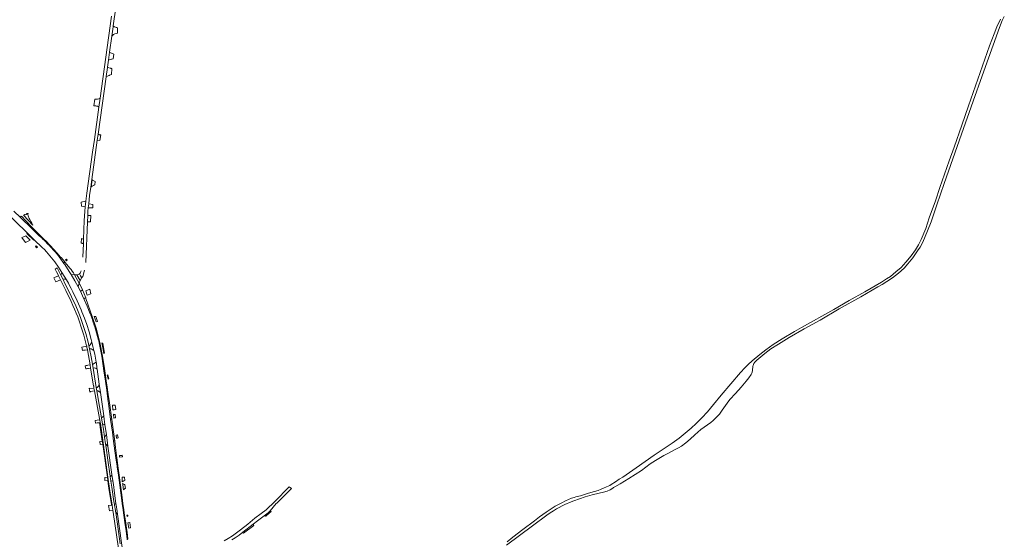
# Model space of a CAD drawing. Header units: metres. Extents: x 166325 to 190320, y 381923 to 404576.
# Tile 477 of 656: x 168393 to 169405, y 393663 to 394197. Entities that reach past the tile are written whole.
import ezdxf

# ---------------------------------------------------------------- set-up
doc = ezdxf.new("R2010")
doc.units = ezdxf.units.M
for name, color, linetype, lineweight in [('B-WE-OG-WATER_BEEK-GV', 8, 'Continuous', 18), ('B-WE-VH-VERHARDING_ASFALT-GV', 8, 'Continuous', 18), ('B-WE-VH-VERHARDING_BETON-GV', 8, 'Continuous', 18), ('B-WE-VH-VERHARDING_BETONSTRAATSTEEN-GV', 8, 'Continuous', 18), ('B-WE-VH-VERHARDING_HALFVERHARDING-GV', 8, 'Continuous', 18), ('B-WE-VH-VERHARDING_STRAATBAKSTEEN-GV', 8, 'Continuous', 18)]:
    doc.layers.add(name, color=color, linetype=linetype, lineweight=lineweight)

msp = doc.modelspace()

# ---------------------------------------------------------------- linework, layer by layer
at = {"layer": 'B-WE-OG-WATER_BEEK-GV', "flags": 128}
for points in [[(168893.489, 393656.613), (168920.061, 393676.515), (168934.664, 393687.591), (168938.318, 393690.069), (168941.597, 393692.166), (168944.821, 393694.013), (168953.422, 393698.491), (168959.806, 393701.164), (168962.691, 393702.34), (168974.238, 393706.432), (168981.51, 393708.507), (168988.574, 393710.203), (168993.071, 393711.109), (168996.828, 393712.084), (168999.952, 393713.6), (169002.505, 393715.456), (169003.414, 393716.114), (169004.785, 393716.839), (169010.274, 393719.633), (169019.239, 393725.123), (169031.958, 393733.436), (169041.101, 393740.195), (169046.567, 393743.897), (169055.146, 393748.91), (169059.146, 393751.002), (169066.111, 393754.8), (169070.035, 393756.788), (169073.223, 393758.666), (169077.788, 393761.799), (169082.156, 393765.557), (169086.864, 393770.178), (169093.057, 393775.725), (169096.394, 393778.165), (169103.199, 393782.951), (169105.711, 393784.973), (169109.222, 393788.437), (169112.097, 393791.247), (169115.007, 393795.514), (169120.01, 393802.604), (169123.019, 393806.444), (169128.622, 393812.604), (169134.627, 393819.013), (169139.762, 393825.264), (169142.552, 393828.613), (169144.885, 393832.182), (169145.518, 393833.449), (169145.796, 393834.743), (169146.017, 393836.163), (169146.601, 393840.916), (169146.688, 393841.349), (169146.705, 393841.438), (169146.723, 393841.526), (169147.649, 393843.537), (169148.524, 393844.797), (169150.561, 393846.808), (169158.951, 393853.706), (169164.942, 393858.54), (169172.786, 393863.455), (169183.818, 393870.245), (169199.115, 393879.104), (169215.54, 393888.052), (169235.248, 393899.536), (169257.295, 393911.933), (169275.047, 393922.217), (169279.449, 393924.649), (169284.263, 393927.637), (169290.108, 393931.65), (169296.056, 393936.516), (169301.971, 393941.606), (169305.865, 393945.943), (169310.893, 393952.158), (169315.769, 393959.151), (169318.45, 393963.196), (169321.308, 393968.372), (169326.126, 393979.922), (169329.556, 393989.253), (169335.516, 394006.527), (169343.004, 394028.439), (169360.972, 394079.132), (169372.819, 394113.137), (169381.997, 394139.368), (169399.808, 394189.049), (169402.714, 394195.981), (169404.873, 394200.217)], [(169400.888, 394197.485), (169397.229, 394189.72), (169394.314, 394182.329), (169389.616, 394169.959), (169367.968, 394108.262), (169361.292, 394088.6), (169353.348, 394065.898), (169348.347, 394051.961), (169338.683, 394024.365), (169334.149, 394010.876), (169327.839, 393993.133), (169324.106, 393982.235), (169319.458, 393970.824), (169316.845, 393965.532), (169313.709, 393960.431), (169309.012, 393954.035), (169303.74, 393947.67), (169298.774, 393942.338), (169293.581, 393937.773), (169287.835, 393933.089), (169283.924, 393930.424), (169278.663, 393927.105), (169261.602, 393917.302), (169245.571, 393908.259), (169229.637, 393899.078), (169196.48, 393880.414), (169189.39, 393876.332), (169176.528, 393868.78), (169167.494, 393863.158), (169159.918, 393857.712), (169153.821, 393852.824), (169145.77, 393846.204), (169141.534, 393842.388), (169138.157, 393839.192), (169133.69, 393834.352), (169114.054, 393810.93), (169106.066, 393801.275), (169099.839, 393793.895), (169094.151, 393787.773), (169088.26, 393781.735), (169083.27, 393777.086), (169074.827, 393770.028), (169070.663, 393766.755), (169063.565, 393761.683), (169054.501, 393755.486), (169045.256, 393749.224), (169026.714, 393736.275), (169012.89, 393726.717), (169009.214, 393724.679), (169005.355, 393721.771), (169000.965, 393718.998), (168999.582, 393718.158), (168996.078, 393716.728), (168993.084, 393715.303), (168990.703, 393714.269), (168987.459, 393713.071), (168983.978, 393711.863), (168977.682, 393710.088), (168969.526, 393707.618), (168964.719, 393706.331), (168963.012, 393705.813), (168960.215, 393704.895), (168957.184, 393703.669), (168954.057, 393702.218), (168950.277, 393700.404), (168946.709, 393698.561), (168943.379, 393696.729), (168940.34, 393694.814), (168934.059, 393690.603), (168927.216, 393685.736), (168922.156, 393681.79), (168910.25, 393672.804), (168899.919, 393664.941), (168894.016, 393660.183)]]:
    msp.add_lwpolyline(points, dxfattribs=at)
at = {"layer": 'B-WE-VH-VERHARDING_ASFALT-GV', "flags": 128}
for points in [[(168461.209, 393947.481), (168462.879, 393989.009), (168463.13, 393995.24), (168463.124, 393995.801), (168463.179, 393997.919), (168463.359, 394000.031), (168463.735, 394003.537), (168464.162, 394007.527), (168465.083, 394016.114), (168466.215, 394024.78), (168467.288, 394032.572), (168472.936, 394072.963), (168473.825, 394079.318), (168482.006, 394138.256), (168482.043, 394138.522), (168483.348, 394147.954), (168483.367, 394148.093), (168484.386, 394155.453), (168485.489, 394163.426), (168487.787, 394180.036), (168489.128, 394189.731), (168489.253, 394190.635), (168491.872, 394209.559)], [(168487.555, 394200.657), (168475.79, 394116.258), (168474.509, 394107.066), (168469.903, 394073.922), (168468.103, 394060.821), (168462.302, 394018.591), (168461.298, 394010.473), (168460.894, 394007.212), (168460.644, 394004.554), (168460.188, 393999.706), (168459.622, 393990.542), (168458.91, 393971.285), (168458.746, 393966.851), (168458.223, 393952.712)], [(168350.383, 394026.533), (168400.953, 393977.682), (168408.222, 393970.66), (168416.254, 393962.901), (168418.557, 393960.627), (168420.713, 393958.213), (168429.215, 393948.146), (168433.01, 393942.623), (168436.659, 393937.002), (168438.953, 393933.296), (168441.182, 393929.551), (168443.197, 393926.039), (168444.472, 393923.746), (168446.237, 393920.479), (168447.954, 393917.186), (168452.314, 393908.003), (168456.359, 393898.677), (168457.213, 393896.59), (168459.734, 393890.144), (168462.103, 393883.64), (168464.616, 393875.902), (168466.773, 393868.057), (168467.46, 393865.314), (168468.47, 393861.081), (168469.424, 393856.836), (168470.253, 393852.923), (168471.033, 393849), (168471.793, 393844.985), (168471.974, 393844.028), (168472.563, 393839.002), (168472.762, 393837.591), (168474.926, 393822.257), (168476.119, 393813.802), (168479.509, 393789.781), (168479.565, 393789.384), (168480.849, 393780.286), (168482.242, 393770.414), (168483.899, 393758.672)], [(168465.698, 393894.568), (168462.566, 393902.351), (168459.458, 393909.441), (168459.198, 393910.035), (168455.178, 393918.461), (168453.231, 393922.295), (168449.708, 393928.613), (168446.184, 393934.93), (168444.147, 393938.197), (168439.432, 393945.124), (168438.488, 393946.465), (168434.76, 393951.759), (168434.475, 393952.164), (168432.015, 393955.426), (168429.294, 393958.779), (168424.302, 393964.153), (168424.068, 393964.391), (168422.276, 393966.21), (168418.877, 393969.661), (168416.346, 393972.01), (168415.8, 393972.516), (168413.339, 393974.875), (168412.322, 393975.85), (168407.9, 393980.09), (168405.281, 393982.624), (168394.241, 393993.303), (168393.893, 393993.64), (168387.319, 394000)], [(168454.654, 393935.603), (168455.736, 393933.758), (168456.818, 393931.913), (168456.895, 393931.781), (168458.003, 393933.094), (168459.87, 393939.378)], [(168503.719, 393662.254), (168503.652, 393662.773), (168503.594, 393663.194), (168502.139, 393673.745), (168501.318, 393679.702), (168500.544, 393685.317), (168500.266, 393687.33), (168499.107, 393695.739), (168498.936, 393696.979), (168497.754, 393705.554), (168494.578, 393728.591), (168493.388, 393737.221), (168493.267, 393738.101), (168492.1, 393746.564), (168491.79, 393748.812), (168489.754, 393763.583), (168488.467, 393772.912), (168486.659, 393786.026), (168484.35, 393802.777), (168484.163, 393804.133), (168482.747, 393816.047), (168481.323, 393825.458), (168480.121, 393833.394), (168477.461, 393850.968), (168474.925, 393864.752)], [(168483.899, 393758.672), (168488.011, 393729.535), (168488.926, 393722.769), (168489.166, 393720.99), (168489.786, 393716.314), (168490.252, 393712.803), (168492.071, 393699.661), (168492.258, 393698.308), (168493.24, 393691.215), (168493.619, 393688.475), (168497.698, 393659.025), (168498.468, 393654.253), (168499.029, 393651.146), (168499.633, 393648.047), (168500.411, 393644.42), (168500.663, 393643.245), (168500.905, 393642.227), (168504.671, 393643.122), (168507.119, 393643.704)], [(168611.152, 393662.082), (168614.677, 393664.39), (168618.649, 393667.159), (168622.48, 393670.057), (168633.06, 393678.236), (168637.588, 393681.737), (168644.269, 393686.822), (168645.887, 393688.053), (168648.562, 393690.09), (168650.578, 393692.148), (168656.878, 393699.452), (168657.373, 393699.947), (168660.688, 393703.301), (168663.224, 393705.574), (168669.834, 393712.29), (168672.391, 393715.002), (168670.029, 393716.87), (168655.504, 393701.466), (168646.527, 393693.016), (168641.295, 393689.351), (168634.958, 393684.452), (168627.463, 393678.37), (168620.014, 393672.454), (168611.806, 393666.384), (168607.384, 393663.565), (168603.253, 393661.262)]]:
    msp.add_lwpolyline(points, dxfattribs=at)
for points in [[(168493.821, 394188.006), (168493.805, 394188.56), (168492.917, 394188.795), (168492.318, 394188.954), (168491.645, 394189.133), (168490.75, 394189.528), (168489.619, 394190.364), (168489.253, 394190.635), (168489.128, 394189.731), (168487.787, 394180.036), (168488.243, 394180.415), (168489.741, 394181.658), (168491.049, 394182.295), (168493.55, 394183.147)], [(168461.298, 394010.473), (168460.885, 394010.39), (168456.439, 394009.502), (168456.844, 394005.241), (168460.249, 394004.625), (168460.644, 394004.554), (168460.894, 394007.212)]]:
    msp.add_lwpolyline(points, close=True, dxfattribs=at)
at = {"layer": 'B-WE-VH-VERHARDING_ASFALT-GV'}
msp.add_lwpolyline([(168456.353, 393938.894, -0.13150419), (168454.654, 393935.603)], format="xyb", dxfattribs=at)
at = {"layer": 'B-WE-VH-VERHARDING_BETON-GV', "flags": 128}
for points in [[(168406.047, 393983.36), (168399.243, 393990.483), (168395.242, 393994.512), (168395.089, 393994.673), (168394.769, 393995.01), (168394.321, 393994.63), (168394.169, 393994.419), (168394.094, 393994.255), (168394.077, 393994.088), (168394.241, 393993.303), (168405.281, 393982.624)], [(168412.322, 393975.85), (168413.339, 393974.875), (168415.8, 393972.516), (168416.346, 393972.01)], [(168416.841, 393972.507), (168416.301, 393973.018), (168413.896, 393975.353), (168412.84, 393976.4)], [(168424.068, 393964.391), (168424.302, 393964.153), (168429.294, 393958.779), (168432.015, 393955.426), (168434.475, 393952.164), (168434.76, 393951.759)], [(168434.76, 393951.759), (168435.072, 393951.806), (168435.362, 393951.929), (168435.612, 393952.122), (168435.774, 393952.32), (168435.222, 393952.973), (168431.64, 393957.078), (168428.004, 393961.135), (168424.899, 393964.513), (168424.542, 393964.893)], [(168480.403, 393767.89), (168479.259, 393775.885), (168478.366, 393781.478), (168477.416, 393787.423), (168477.365, 393787.714), (168475.357, 393799.175), (168472.423, 393815.486), (168471.857, 393818.964), (168468.624, 393838.847), (168468.044, 393842.413), (168467.985, 393842.775), (168466.591, 393850.491), (168465.107, 393858.443), (168464.404, 393861.852), (168463.622, 393865.496), (168461.221, 393874.377), (168459.557, 393879.594), (168455.797, 393890.688), (168453.969, 393895.372), (168453.286, 393897.12), (168450.776, 393902.9), (168441.92, 393921.405), (168439.575, 393925.793), (168437.748, 393929.907), (168437.807, 393929.94), (168437.549, 393930.471), (168435.646, 393934.384), (168432.052, 393941.247), (168431.763, 393941.773), (168429.528, 393940.533), (168431.057, 393937.779), (168433.141, 393933.854), (168433.202, 393933.73), (168435.171, 393929.678), (168440.561, 393918.591)], [(168454.37, 393887.388), (168456.828, 393879.979), (168459.142, 393872.523), (168461.915, 393861.788), (168461.97, 393861.576), (168462.062, 393861.196), (168462.336, 393860.057), (168462.736, 393857.784), (168462.752, 393857.69), (168465.462, 393841.981), (168466.017, 393838.765), (168469.19, 393820.372), (168469.225, 393820.168), (168469.504, 393818.549), (168469.559, 393818.232), (168470.049, 393815.392), (168475.192, 393787.076), (168475.476, 393785.515), (168475.969, 393782.796), (168476.072, 393782.231), (168483.914, 393726.563), (168485.962, 393712.593), (168488.202, 393698), (168489.046, 393692.501), (168489.334, 393690.623), (168494.593, 393653.474)], [(168496.278, 393658.158), (168493.708, 393678.223), (168491.93, 393690.219), (168491.811, 393691.026), (168491.558, 393692.474), (168490.627, 393697.803), (168490.475, 393698.673), (168489.951, 393701.671), (168487.779, 393716.452), (168486.905, 393722.405), (168486.859, 393722.715), (168486.263, 393726.87), (168486.172, 393727.504), (168486.145, 393727.69), (168483.874, 393744.204), (168481.895, 393757.21), (168481.377, 393760.931), (168480.403, 393767.89)]]:
    msp.add_lwpolyline(points, dxfattribs=at)
at = {"layer": 'B-WE-VH-VERHARDING_BETON-GV'}
for points in [[(168412.84, 393976.4, 0.66855648), (168412.322, 393975.85)], [(168440.561, 393918.591, -0.02746212), (168454.37, 393887.388)]]:
    msp.add_lwpolyline(points, format="xyb", dxfattribs=at)
at = {"layer": 'B-WE-VH-VERHARDING_BETONSTRAATSTEEN-GV', "flags": 128}
for points in [[(168488.053, 394146.639), (168487.254, 394146.825), (168486.74, 394146.945), (168486.033, 394147.109), (168483.751, 394147.951), (168483.367, 394148.093), (168483.348, 394147.954), (168482.043, 394138.522), (168482.468, 394138.676), (168485.089, 394139.626), (168485.461, 394139.794), (168486.457, 394140.244), (168487.531, 394140.729)], [(168475.79, 394116.258), (168475.339, 394115.921), (168474.682, 394115.428), (168473.226, 394115.363), (168472.893, 394115.342), (168472.219, 394115.299), (168471.385, 394115.246), (168470.569, 394115.194), (168469.38, 394108.399), (168470.496, 394108.309), (168471.335, 394108.241), (168472.254, 394108.167), (168473.321, 394108.024), (168474.146, 394107.359), (168474.509, 394107.066)], [(168470.714, 394030.616), (168468.87, 394031.508), (168468.103, 394032.066), (168467.659, 394032.341), (168466.663, 394025.124), (168467.609, 394025.85), (168468.901, 394026.476), (168469.281, 394026.629), (168469.502, 394026.718), (168470.364, 394027.065)], [(168468.428, 394007.03), (168464.56, 394007.481), (168464.162, 394007.527), (168463.735, 394003.537), (168464.138, 394003.539), (168468.244, 394003.562)], [(168398.435, 393996.618), (168397.622, 393996.088), (168397.133, 393995.983), (168406.706, 393985.714), (168405.604, 393987.615), (168404.651, 393989.417), (168403.694, 393991.46), (168403.102, 393992.704), (168401.783, 393995.143), (168401.706, 393996.663), (168401.834, 393997.567), (168400.28, 393997.836), (168400.407, 393997.404), (168399.877, 393996.746), (168399.224, 393996.37)], [(168466.327, 393995.621), (168463.524, 393995.779), (168463.124, 393995.801), (168463.13, 393995.24), (168462.879, 393989.009), (168463.28, 393989.014), (168465.889, 393989.046)], [(168400.953, 393977.682), (168400.436, 393977.08), (168407.818, 393970.117), (168408.222, 393970.66)], [(168435.774, 393952.32), (168435.612, 393952.122), (168435.362, 393951.929), (168435.072, 393951.806), (168434.76, 393951.759), (168438.488, 393946.465), (168438.843, 393947.265), (168439.516, 393947.893)], [(168433.202, 393933.73), (168429.11, 393931.817), (168428.393, 393931.482), (168430.483, 393927.566), (168435.171, 393929.678)], [(168436.659, 393937.002), (168435.646, 393934.384), (168437.549, 393930.471), (168439.289, 393930.331), (168440.388, 393930.102), (168441.182, 393929.551), (168438.953, 393933.296)], [(168446.184, 393934.93), (168449.708, 393928.613), (168453.231, 393922.295), (168454.402, 393926.018), (168449.471, 393934.816)], [(168455.289, 393928.874), (168451.972, 393934.728), (168449.471, 393934.816), (168454.402, 393926.018)], [(168452.703, 393934.702), (168451.972, 393934.728), (168455.289, 393928.874), (168456.895, 393931.781), (168456.818, 393931.913), (168455.736, 393933.758), (168454.654, 393935.603)], [(168457.716, 393919.263), (168457.649, 393919.097), (168457.459, 393918.787), (168457.206, 393918.526), (168456.903, 393918.326), (168456.563, 393918.197), (168456.203, 393918.146), (168455.841, 393918.174), (168455.494, 393918.281), (168455.178, 393918.461), (168459.198, 393910.035), (168459.458, 393909.441), (168459.421, 393909.717), (168459.464, 393909.993), (168459.583, 393910.245), (168459.769, 393910.454), (168459.916, 393910.556), (168461.025, 393910.843)], [(168466.254, 393915.273), (168465.406, 393919.852), (168461.081, 393918.263), (168462.679, 393913.871)], [(168471.59, 393891.96), (168470.411, 393891.959), (168469.881, 393891.959), (168471.799, 393886.487), (168473.037, 393886.786)], [(168460.483, 393857.346), (168462.752, 393857.69), (168462.736, 393857.784), (168462.336, 393860.057), (168462.062, 393861.196), (168457.12, 393860.432), (168457.74, 393856.931), (168458.639, 393857.067), (168459.903, 393857.259)], [(168469.424, 393856.836), (168468.47, 393861.081), (168467.46, 393865.314), (168465.704, 393862.651), (168465.187, 393862.102), (168464.404, 393861.852), (168465.107, 393858.443), (168466.164, 393858.563), (168466.621, 393858.43), (168467.845, 393857.929)], [(168478.676, 393864.192), (168477.748, 393864.802), (168478.765, 393859.5), (168479.712, 393853.617), (168480.366, 393853.99)], [(168463.919, 393838.425), (168466.017, 393838.765), (168465.462, 393841.981), (168463.33, 393841.635), (168462.519, 393841.503), (168461.382, 393841.319), (168460.511, 393841.177), (168461.076, 393837.963), (168461.943, 393838.104), (168463.051, 393838.284)], [(168468.044, 393842.413), (168468.624, 393838.847), (168469.971, 393839.006), (168471.129, 393838.707), (168471.881, 393838.348), (168472.762, 393837.591), (168472.563, 393839.002), (168471.974, 393844.028), (168471.793, 393844.985)], [(168480.888, 393833.558), (168480.8, 393833.394), (168480.652, 393833.279), (168480.47, 393833.235), (168480.288, 393833.269), (168480.138, 393833.375), (168480.121, 393833.394), (168481.323, 393825.458), (168481.355, 393825.518), (168481.485, 393825.649), (168481.658, 393825.714), (168481.842, 393825.7), (168482.003, 393825.61)], [(168482.938, 393831.655), (168483.948, 393827.455), (168484.728, 393827.563), (168483.821, 393831.928)], [(168474.926, 393822.257), (168474.103, 393820.134), (168472.945, 393818.975), (168471.857, 393818.964), (168472.423, 393815.486), (168473.654, 393815.566), (168476.119, 393813.802)], [(168465.218, 393813.939), (168465.83, 393814.859), (168470.049, 393815.392), (168469.559, 393818.232), (168465.358, 393817.749), (168464.615, 393818.079)], [(168490.156, 393795.866), (168491.95, 393796.1), (168491.477, 393800.792), (168490.647, 393800.766), (168488.415, 393800.697), (168488.896, 393795.701)], [(168480.849, 393780.286), (168479.565, 393789.384), (168479.509, 393789.781), (168478.248, 393788.162), (168477.365, 393787.714), (168477.416, 393787.423), (168478.366, 393781.478)], [(168472.708, 393782.342), (168475.235, 393782.663), (168475.969, 393782.796), (168475.476, 393785.515), (168474.735, 393785.414), (168470.764, 393784.871), (168471.089, 393782.137)], [(168483.791, 393722.983), (168484.572, 393717.436), (168484.907, 393715.249), (168487.468, 393698.53), (168487.565, 393697.898), (168488.202, 393698), (168485.962, 393712.593), (168483.914, 393726.563), (168476.072, 393782.231), (168475.969, 393782.796), (168475.235, 393782.663), (168475.572, 393780.806), (168476.36, 393775.799), (168478.057, 393763.741), (168478.503, 393760.568), (168483.28, 393726.614), (168483.706, 393723.589)], [(168482.242, 393770.414), (168480.403, 393767.89), (168481.377, 393760.931), (168483.899, 393758.672)], [(168492.834, 393766.779), (168493.859, 393766.882), (168494.31, 393766.927), (168493.861, 393770.137), (168493.496, 393770.09), (168492.424, 393769.951)], [(168478.057, 393763.741), (168475.655, 393763.402), (168476.047, 393760.2), (168478.503, 393760.568)], [(168497.956, 393749.011), (168495.595, 393748.752), (168495.811, 393747.129), (168498.064, 393747.472), (168498.809, 393747.586), (168498.663, 393749.089)], [(168488.011, 393729.535), (168487.325, 393728.03), (168486.263, 393726.87), (168486.859, 393722.715), (168486.905, 393722.405), (168488.926, 393722.769)], [(168483.28, 393726.614), (168480.527, 393726.272), (168480.769, 393723.062), (168483.706, 393723.589)], [(168500.942, 393726.755), (168498.438, 393726.781), (168498.647, 393721.784), (168500.278, 393722.714), (168501.336, 393723.317)], [(168492.258, 393698.308), (168492.071, 393699.661), (168490.475, 393698.673), (168490.627, 393697.803), (168491.558, 393692.474), (168491.811, 393691.026), (168491.93, 393690.219), (168493.619, 393688.475), (168493.24, 393691.215)], [(168485.316, 393692.101), (168489.046, 393692.501), (168488.202, 393698), (168487.565, 393697.898), (168484.589, 393697.422)], [(168651.568, 393691.301), (168650.578, 393692.148), (168648.562, 393690.09), (168645.887, 393688.053), (168644.269, 393686.822), (168644.754, 393686.856), (168645.237, 393686.81), (168645.707, 393686.686), (168646.106, 393686.511), (168646.899, 393687.387)], [(168622.959, 393669.266), (168623.078, 393669.07), (168633.702, 393677.105), (168633.265, 393677.875), (168633.06, 393678.236), (168622.48, 393670.057)]]:
    msp.add_lwpolyline(points, close=True, dxfattribs=at)
at = {"layer": 'B-WE-VH-VERHARDING_BETONSTRAATSTEEN-GV'}
for points in [[(168406.047, 393983.36, -0.50198345), (168405.281, 393982.624)], [(168416.841, 393972.507, -0.29435826), (168416.346, 393972.01)], [(168424.068, 393964.391, -0.64548964), (168424.542, 393964.893)], [(168467.713, 393891.817, -0.39390676), (168466.82, 393891.503)], [(168466.82, 393891.503, -0.01132249), (168470.776, 393879.662)], [(168491.217, 393791.125, -0.14768893), (168489.511, 393791.465)], [(168486.659, 393786.026, -0.70063437), (168487.758, 393786.096)], [(168490.107, 393787.358, -0.15513636), (168491.622, 393787.647)], [(168489.641, 393773.116, -0.62527861), (168488.467, 393772.912)], [(168489.754, 393763.583, -0.50470912), (168490.901, 393763.8)], [(168492.732, 393748.857, -0.75266054), (168491.79, 393748.812)], [(168501.036, 393687.379, -0.51047184), (168500.266, 393687.33)], [(168500.544, 393685.317, -0.52821275), (168501.341, 393685.41)], [(168502.098, 393679.764, -0.72299333), (168501.318, 393679.702)], [(168502.139, 393673.745, -0.640444), (168502.968, 393673.866)]]:
    msp.add_lwpolyline(points, format="xyb", dxfattribs=at)
at = {"layer": 'B-WE-VH-VERHARDING_BETONSTRAATSTEEN-GV', "flags": 128}
for points in [[(168405.281, 393982.624), (168407.9, 393980.09), (168412.322, 393975.85)], [(168412.84, 393976.4), (168410.094, 393979.123), (168408.804, 393980.474), (168406.047, 393983.36)], [(168416.346, 393972.01), (168418.877, 393969.661), (168422.276, 393966.21), (168424.068, 393964.391)], [(168421.757, 393967.856), (168416.841, 393972.507)], [(168424.542, 393964.893), (168422.536, 393967.027), (168421.757, 393967.856)], [(168471.808, 393879.952), (168467.713, 393891.817)], [(168474.925, 393864.752), (168477.461, 393850.968), (168477.583, 393851.084), (168477.792, 393851.191), (168478.025, 393851.225), (168478.257, 393851.182), (168475.574, 393864.922)], [(168484.35, 393802.777), (168486.659, 393786.026)], [(168487.758, 393786.096), (168485.403, 393802.946)], [(168489.511, 393791.465), (168490.107, 393787.358)], [(168491.622, 393787.647), (168491.217, 393791.125)], [(168488.467, 393772.912), (168489.754, 393763.583)], [(168490.901, 393763.8), (168489.641, 393773.116)], [(168491.79, 393748.812), (168492.1, 393746.564)], [(168492.963, 393746.913), (168492.732, 393748.857)], [(168494.578, 393728.591), (168497.754, 393705.554)], [(168498.549, 393705.75), (168495.344, 393728.634)], [(168500.266, 393687.33), (168500.544, 393685.317)], [(168501.341, 393685.41), (168501.036, 393687.379)], [(168501.318, 393679.702), (168502.139, 393673.745)], [(168502.968, 393673.866), (168502.098, 393679.764)]]:
    msp.add_lwpolyline(points, dxfattribs=at)
at = {"layer": 'B-WE-VH-VERHARDING_HALFVERHARDING-GV', "flags": 128}
msp.add_lwpolyline([(168489.857, 394161.563), (168485.87, 394163.263), (168485.489, 394163.426), (168484.386, 394155.453), (168484.805, 394155.567), (168486.99, 394156.161), (168487.486, 394156.28), (168488.024, 394156.41), (168489.184, 394156.689)], close=True, dxfattribs=at)
at = {"layer": 'B-WE-VH-VERHARDING_STRAATBAKSTEEN-GV', "flags": 128}
for points in [[(168476.567, 394078.529), (168475.986, 394078.488), (168474.973, 394078.739), (168474.202, 394079.128), (168473.825, 394079.318), (168472.936, 394072.963), (168473.338, 394072.948), (168475.614, 394072.861)], [(168395.396, 393972.886), (168399.266, 393968.023), (168404.049, 393970.344), (168401.627, 393972.599), (168399.389, 393974.657), (168397.151, 393973.71)], [(168458.348, 393966.921), (168458.746, 393966.851), (168458.91, 393971.285), (168458.515, 393971.427), (168457.691, 393971.722), (168457.44, 393971.812), (168456.872, 393972.016), (168456.309, 393967.279), (168457.101, 393967.14), (168457.41, 393967.086), (168457.857, 393967.007)], [(168410.623, 393962.436), (168411.098, 393962.873), (168411.487, 393963.26), (168410.274, 393964.426), (168409.862, 393964.092), (168409.423, 393963.721)], [(168440.666, 393949.774), (168441.231, 393949.094), (168441.974, 393949.91), (168441.199, 393950.9), (168440.157, 393950.386)], [(168453.231, 393922.295), (168455.178, 393918.461), (168455.494, 393918.281), (168455.841, 393918.174), (168456.203, 393918.146), (168456.563, 393918.197), (168456.903, 393918.326), (168457.206, 393918.526), (168457.459, 393918.787), (168457.649, 393919.097), (168457.716, 393919.263), (168456.294, 393922.32), (168454.402, 393926.018)], [(168480.121, 393833.394), (168480.138, 393833.375), (168480.288, 393833.269), (168480.47, 393833.235), (168480.652, 393833.279), (168480.8, 393833.394), (168480.888, 393833.558), (168479.876, 393840.592), (168478.257, 393851.182), (168478.025, 393851.225), (168477.792, 393851.191), (168477.583, 393851.084), (168477.461, 393850.968)], [(168503.546, 393686.369), (168504.367, 393686.484), (168504.285, 393687.671), (168503.927, 393687.621), (168503.383, 393687.545)], [(168506.228, 393679.943), (168504.479, 393679.669), (168505.228, 393674.288), (168506.95, 393674.598)]]:
    msp.add_lwpolyline(points, close=True, dxfattribs=at)
for points in [[(168444.603, 393941.671), (168439.963, 393947.364), (168439.516, 393947.893), (168438.843, 393947.265), (168438.488, 393946.465)], [(168438.488, 393946.465), (168439.432, 393945.124), (168444.147, 393938.197), (168446.184, 393934.93), (168449.471, 393934.816)], [(168467.713, 393891.817), (168461.221, 393910.344), (168461.025, 393910.843), (168459.916, 393910.556), (168459.769, 393910.454), (168459.583, 393910.245), (168459.464, 393909.993), (168459.421, 393909.717), (168459.458, 393909.441)], [(168459.458, 393909.441), (168462.566, 393902.351), (168465.698, 393894.568)], [(168475.574, 393864.922), (168475.574, 393865.106), (168471.808, 393879.952)], [(168485.403, 393802.946), (168484.044, 393811.773), (168482.617, 393821.618), (168482.003, 393825.61), (168481.842, 393825.7), (168481.658, 393825.714), (168481.485, 393825.649), (168481.355, 393825.518), (168481.323, 393825.458)], [(168481.323, 393825.458), (168482.747, 393816.047), (168484.163, 393804.133), (168484.35, 393802.777)], [(168486.659, 393786.026), (168488.467, 393772.912)], [(168489.641, 393773.116), (168488.412, 393780.721), (168487.758, 393786.096)], [(168489.754, 393763.583), (168491.79, 393748.812)], [(168492.732, 393748.857), (168491.683, 393757.002), (168490.901, 393763.8)], [(168492.1, 393746.564), (168493.267, 393738.101), (168493.388, 393737.221), (168494.578, 393728.591)], [(168495.344, 393728.634), (168494.046, 393738.202), (168492.963, 393746.913)], [(168498.854, 393720.183), (168499.043, 393718.723), (168499.768, 393713.513)], [(168501.796, 393715.079), (168501.368, 393718.918), (168500.884, 393719.015)], [(168497.754, 393705.554), (168498.936, 393696.979)], [(168499.672, 393696.913), (168498.549, 393705.75)], [(168499.107, 393695.739), (168500.266, 393687.33)], [(168501.036, 393687.379), (168499.849, 393695.889)], [(168500.544, 393685.317), (168501.318, 393679.702)], [(168502.098, 393679.764), (168501.341, 393685.41)], [(168502.139, 393673.745), (168503.594, 393663.194)], [(168504.446, 393663.227), (168503.473, 393670.142), (168502.968, 393673.866)]]:
    msp.add_lwpolyline(points, dxfattribs=at)
at = {"layer": 'B-WE-VH-VERHARDING_STRAATBAKSTEEN-GV'}
for points in [[(168449.471, 393934.816, 0.05742157), (168444.603, 393941.671)], [(168465.698, 393894.568, -0.00319306), (168466.82, 393891.503)], [(168471.808, 393879.952, 0.80804862), (168470.776, 393879.662)], [(168470.776, 393879.662, -0.01413919), (168474.925, 393864.752)], [(168474.925, 393864.752, 0.84781061), (168475.574, 393864.922)], [(168484.35, 393802.777, 0.69415937), (168485.403, 393802.946)], [(168492.963, 393746.913, 0.58268353), (168492.1, 393746.564)], [(168494.578, 393728.591, 0.43988126), (168495.344, 393728.634)], [(168500.884, 393719.015, -0.13510922), (168498.854, 393720.183)], [(168499.768, 393713.513, -0.07020619), (168501.372, 393714.838)], [(168501.372, 393714.838, -0.01653094), (168501.796, 393715.079)], [(168498.549, 393705.75, 0.58856791), (168497.754, 393705.554)], [(168498.936, 393696.979, 0.72016604), (168499.672, 393696.913)], [(168499.849, 393695.889, 0.57409296), (168499.107, 393695.739)], [(168503.594, 393663.194, 0.57868006), (168504.446, 393663.227)]]:
    msp.add_lwpolyline(points, format="xyb", dxfattribs=at)

doc.saveas('drawing.dxf')
